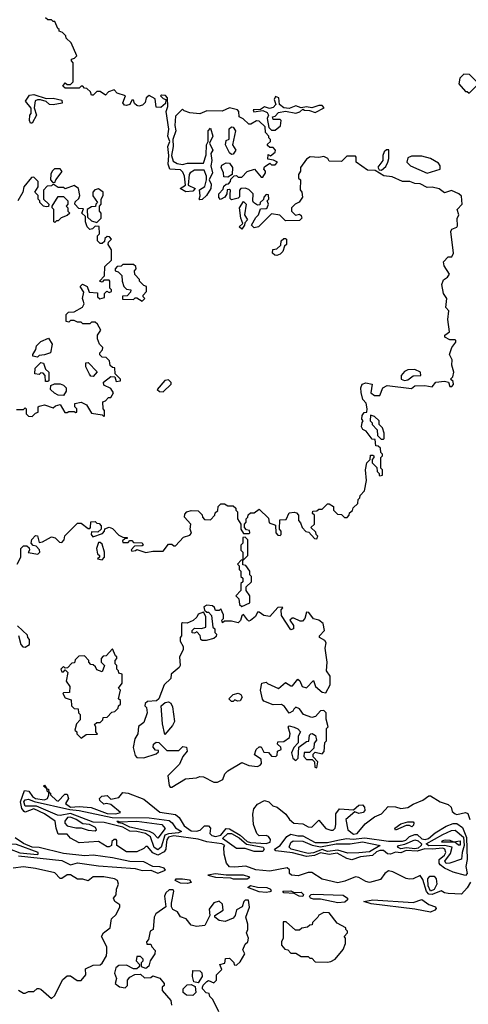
# Model space of a CAD drawing. Extents: x 2737310 to 2869991, y 870230 to 1012730.
# Tile 397 of 479: x 2762734 to 2765301, y 980487 to 986121. Entities that reach past the tile are written whole.
import ezdxf

# ---------------------------------------------------------------- set-up
doc = ezdxf.new("R2010")
doc.units = 0

msp = doc.modelspace()

# ---------------------------------------------------------------- linework, layer by layer
at = {"layer": '0CON02XD'}
for points in [[(2764798.3, 983668.3), (2764785, 983680), (2764771.7, 983681.7), (2764768.3, 983718.3), (2764751.7, 983721.7), (2764716.4, 983766.4), (2764697, 983777), (2764690.7, 983790.7), (2764693, 983817), (2764700, 983825), (2764692.5, 983835), (2764693, 983857), (2764705, 983872.5), (2764720, 983875), (2764722.5, 983895), (2764717, 983927), (2764698.3, 983948.3), (2764687, 983987), (2764686.7, 984015), (2764694.1, 984035.9), (2764715, 984043.8), (2764750, 984035), (2764742.5, 983985), (2764765, 983970), (2764795, 983970), (2764812.5, 984015), (2764837, 984027), (2764975, 984010), (2764995, 984026.7), (2765053, 984027), (2765095, 984020), (2765115, 984046.7), (2765165, 984053.3), (2765187.5, 984047.5), (2765195, 984022.5), (2765207, 984023), (2765217, 984033), (2765215, 984050), (2765200, 984065), (2765212.5, 984077.5), (2765217.5, 984105), (2765206.7, 984145), (2765208.8, 984175), (2765194.2, 984205), (2765206.7, 984245), (2765230, 984275), (2765230, 984285), (2765225, 984290), (2765195, 984290), (2765167.5, 984305), (2765167.5, 984315), (2765192.5, 984335), (2765183.3, 984405), (2765190, 984455), (2765172.5, 984475), (2765177.5, 984525), (2765160, 984555), (2765150, 984605), (2765158.3, 984631.7), (2765182.5, 984647.5), (2765192.5, 984665), (2765162.3, 984712.3), (2765158.8, 984735), (2765185, 984763.3), (2765207.5, 984765), (2765216.7, 984785), (2765200.7, 984909.3), (2765206.7, 984923.3), (2765235.8, 984934.2), (2765238.3, 984941.7), (2765237, 984983), (2765246.7, 985005), (2765237.5, 985035), (2765266.7, 985065), (2765261.7, 985111.7), (2765247.5, 985125), (2765205, 985143.3), (2765165, 985130), (2765135, 985152.5), (2765095, 985162.5), (2765065, 985160), (2765025, 985181.2), (2764995, 985183.8), (2764965.9, 985195.9), (2764925, 985196.2), (2764865, 985221.2), (2764818.3, 985228.3), (2764767.5, 985257.5), (2764725, 985260), (2764660, 985305), (2764660, 985335), (2764655, 985340), (2764605, 985340), (2764575, 985310), (2764505, 985312.5), (2764496.4, 985326.4), (2764475, 985337.5), (2764445, 985332.5), (2764397, 985337), (2764375, 985323.3), (2764340, 985275), (2764340, 985255), (2764330, 985235), (2764330, 985215), (2764340, 985205), (2764338.3, 985148.3), (2764347.5, 985135), (2764352.5, 985105), (2764333, 985077), (2764310, 985065), (2764290, 985045), (2764290, 985025), (2764311.7, 985001.7), (2764335, 985007.5), (2764345, 985000), (2764347.5, 984985), (2764335, 984972.5), (2764255, 984970), (2764221.7, 985001.7), (2764175, 985010), (2764100, 984935), (2764075, 984930), (2764060, 984945), (2764085, 984990), (2764100, 985005), (2764111.7, 985038.3), (2764145, 985040), (2764150, 985045), (2764157.5, 985065), (2764150, 985085), (2764160, 985095), (2764158.3, 985118.3), (2764145, 985120), (2764130, 985105), (2764128.3, 985091.7), (2764110, 985075), (2764108.3, 985061.7), (2764095, 985060), (2764072.5, 985075), (2764067.5, 985085), (2764070, 985125), (2764045, 985150), (2764025, 985157.5), (2764000, 985155), (2763992.5, 985145), (2763991.7, 985108.3), (2763985, 985100), (2763945, 985090), (2763938.3, 985098.3), (2763938.3, 985121.7), (2763940, 985145), (2763935, 985150), (2763921.7, 985148.3), (2763920, 985125), (2763907.5, 985105), (2763882.5, 985092.5), (2763873, 985103), (2763872.5, 985125), (2763898.3, 985151.7), (2763901.7, 985168.3), (2763915, 985180), (2763928.3, 985181.7), (2763940, 985195), (2763941.7, 985208.3), (2763961.7, 985228.3), (2763975, 985230), (2763985, 985220), (2764005, 985220), (2764035, 985252.5), (2764076.7, 985266.7), (2764115, 985220), (2764125, 985220), (2764140, 985245), (2764140, 985255), (2764130, 985265), (2764135, 985280), (2764165, 985300), (2764175, 985290), (2764195, 985290), (2764210, 985305), (2764187, 985317), (2764153, 985323), (2764155, 985350), (2764168.3, 985341.7), (2764196.4, 985363.6), (2764197.5, 985375), (2764185, 985390), (2764165, 985390), (2764151.7, 985401.7), (2764151.7, 985408.3), (2764170, 985425), (2764170, 985435), (2764160, 985445), (2764160, 985455), (2764140, 985475), (2764138.3, 985508.3), (2764105, 985540), (2764088.3, 985541.7), (2764057, 985523), (2764045, 985522.5), (2764013, 985553), (2763990, 985565), (2763987.5, 985595), (2763980, 985605), (2763935, 985616.7), (2763891.7, 985598.3), (2763805, 985600), (2763765, 985582.5), (2763708.3, 985588.3), (2763675, 985600), (2763665, 985610), (2763625, 985570), (2763622.5, 985515), (2763627.5, 985485), (2763610, 985435), (2763612.5, 985395), (2763602.5, 985345), (2763611.7, 985311.7), (2763635, 985297.5), (2763665, 985292.5), (2763695, 985300), (2763785, 985300), (2763801.7, 985348.3), (2763802.5, 985405), (2763812.5, 985425), (2763812.5, 985485), (2763825, 985500), (2763840, 985455), (2763820, 985415), (2763840, 985375), (2763827.5, 985355), (2763833.3, 985315), (2763827.5, 985285), (2763836.7, 985245), (2763817.5, 985205), (2763829.3, 985179.3), (2763827.5, 985155), (2763802.5, 985115), (2763778.3, 985091.7), (2763765, 985090), (2763760, 985095), (2763767.5, 985112.5), (2763763, 985147), (2763793.6, 985166.4), (2763802.5, 985205), (2763802.5, 985225), (2763789.3, 985259.3), (2763735, 985260), (2763710, 985245), (2763703.3, 985235), (2763697.5, 985175), (2763737.5, 985155), (2763725, 985140), (2763685, 985136.7), (2763652.5, 985155), (2763682.5, 985175), (2763677.5, 985225), (2763668.3, 985248.3), (2763655, 985262.5), (2763592.5, 985265), (2763583.8, 985295), (2763587.5, 985345), (2763581.2, 985395), (2763592.5, 985425), (2763581.2, 985455), (2763587.5, 985495), (2763572.5, 985595), (2763582.5, 985625), (2763580, 985675), (2763568.3, 985688.3), (2763545, 985690), (2763540, 985685), (2763555, 985670), (2763570, 985665), (2763568.3, 985641.7), (2763541.7, 985618.3), (2763515, 985620), (2763508.3, 985668.3), (2763475, 985687.5), (2763457.5, 985675), (2763451.7, 985648.3), (2763437, 985633), (2763415, 985626.7), (2763405, 985630), (2763391.7, 985641.7), (2763385, 985660), (2763375, 985660), (2763363.9, 985636.1), (2763345, 985630), (2763332.7, 985632.7), (2763323.8, 985645), (2763340, 985685), (2763291.7, 985701.7), (2763275, 985720), (2763241.7, 985708.3), (2763225, 985690), (2763195, 985710), (2763175, 985710), (2763155, 985690), (2763145, 985690), (2763138.3, 985708.3), (2763118.3, 985728.3), (2763105, 985730), (2763095, 985740), (2763085, 985740), (2763075, 985730), (2762995, 985730), (2762981.7, 985741.7), (2762995, 985760), (2763005, 985750), (2763025, 985750), (2763040, 985765), (2763040, 985875), (2763030, 985885), (2763030, 985895), (2763048.3, 985901.7), (2763060, 985915), (2763028.3, 985988.3), (2763000, 986015), (2762998.3, 986028.3), (2762978.3, 986048.3), (2762960, 986055), (2762960, 986065), (2762951.7, 986071.7), (2762935, 986110), (2762925, 986110), (2762915, 986120), (2762895, 986120), (2762881.7, 986131.7)], [(2765305, 985700), (2765350, 985745), (2765350, 985765), (2765307, 985807), (2765275, 985810), (2765253.3, 985786.7), (2765247.5, 985755), (2765285, 985710), (2765295, 985710), (2765305, 985700)], [(2762805, 985530), (2762795, 985530), (2762790, 985545), (2762792.5, 985575), (2762800, 985585), (2762800, 985615), (2762767.5, 985655), (2762790, 985690), (2762815, 985692.5), (2762885, 985670), (2762925, 985672), (2762975, 985660), (2762976.1, 985643.9), (2762925, 985634.3), (2762905, 985636), (2762885, 985652.5), (2762853, 985663), (2762835, 985663.3), (2762823.3, 985656.7), (2762817, 985617), (2762830, 985575), (2762805, 985530)], [(2764195, 985490), (2764227, 985513), (2764230, 985545), (2764225, 985550), (2764185, 985550), (2764180, 985565), (2764195, 985570), (2764215, 985590), (2764255, 985597.5), (2764315, 985586.2), (2764336.1, 985593.9), (2764355, 985610), (2764363.3, 985603.3), (2764391.7, 985601.7), (2764425, 985590), (2764477, 985617), (2764465, 985630), (2764445, 985630), (2764405, 985616.7), (2764375, 985622.5), (2764345, 985616.7), (2764315, 985628), (2764275, 985613.3), (2764245, 985616.2), (2764221.2, 985635), (2764217.5, 985675), (2764198.3, 985681.7), (2764190, 985665), (2764198.8, 985635), (2764185, 985618), (2764163.8, 985613.8), (2764135, 985622.5), (2764112.5, 985607.5), (2764070, 985605), (2764073.6, 985593.6), (2764125, 985602.5), (2764149.3, 985589.3), (2764157.5, 985575), (2764150, 985555), (2764160, 985505), (2764175, 985490), (2764195, 985490)], [(2763945, 985350), (2763935, 985360), (2763912.5, 985405), (2763915, 985430), (2763931.7, 985438.3), (2763933, 985497), (2763945, 985507.5), (2763956.2, 985506.2), (2763968.8, 985485), (2763952.5, 985405), (2763970, 985375), (2763955, 985352.5), (2763945, 985350)], [(2764805, 985260), (2764828.3, 985281.7), (2764840, 985305), (2764847, 985327), (2764847, 985377), (2764833, 985377), (2764820, 985365), (2764812.5, 985345), (2764812.5, 985315), (2764783, 985277), (2764791.7, 985261.7), (2764805, 985260)], [(2765065, 985243.8), (2765140, 985265), (2765140, 985285), (2765130, 985300), (2765085, 985326.2), (2765035, 985340), (2764975, 985340), (2764955, 985330), (2764950, 985305), (2764970, 985285), (2765065, 985243.8)], [(2762935, 985190), (2762940, 985205), (2762977, 985253), (2762965, 985267.5), (2762933, 985267), (2762920, 985255), (2762913, 985237), (2762910, 985205), (2762921.7, 985191.7), (2762935, 985190)], [(2763925, 985220), (2763901.7, 985221.7), (2763900, 985245), (2763887.5, 985275), (2763890.7, 985289.3), (2763915, 985302.5), (2763935, 985300), (2763952.5, 985275), (2763950, 985235), (2763925, 985220)], [(2762715, 983890), (2762755, 983890), (2762765, 983900), (2762770, 983895), (2762770, 983865), (2762785, 983852.5), (2762805, 983850), (2762825, 983870), (2762840, 983875), (2762840, 983905), (2762845, 983910), (2762875, 983917.5), (2762925, 983900), (2762938.3, 983911.7), (2762965, 983920), (2762993, 983873), (2763005, 983872.5), (2763015, 983880), (2763045, 983880), (2763055, 983872.5), (2763060, 983875), (2763060, 983895), (2763050, 983905), (2763050, 983925), (2763085, 983932.5), (2763116.4, 983916.4), (2763145, 983870), (2763205, 983860), (2763215, 983850), (2763220, 983855), (2763220, 983885), (2763212.5, 983895), (2763210, 983935), (2763225, 983940), (2763241.7, 983958.3), (2763255, 983960), (2763270, 983985), (2763255, 984010), (2763215, 984030), (2763213, 984047), (2763255, 984080), (2763278.3, 984078.3), (2763285, 984050), (2763310, 984055), (2763310, 984065), (2763280, 984095), (2763278.3, 984128.3), (2763265, 984130), (2763251.7, 984141.7), (2763248.3, 984168.3), (2763228.3, 984188.3), (2763205, 984190), (2763193, 984203), (2763192.5, 984215), (2763208.3, 984231.7), (2763210, 984245), (2763190, 984265), (2763180, 984295), (2763180, 984315), (2763197.5, 984345), (2763178.3, 984378.3), (2763165, 984390), (2763145, 984390), (2763135, 984380), (2763095, 984380), (2763085, 984390), (2763065, 984390), (2763045, 984400), (2763025, 984400), (2763015, 984390), (2763000, 984395), (2763000, 984435), (2763013, 984447), (2763045, 984450), (2763093, 984477), (2763102.5, 984495), (2763097.5, 984515), (2763092.5, 984525), (2763101.7, 984561.7), (2763080, 984595), (2763093, 984607), (2763120, 984595), (2763131.7, 984561.7), (2763178.3, 984558.3), (2763180, 984535), (2763193, 984523), (2763218.3, 984531.7), (2763220, 984555), (2763231.7, 984568.3), (2763245, 984560), (2763260, 984565), (2763260, 984575), (2763250, 984585), (2763250, 984625), (2763245, 984630), (2763215, 984630), (2763205, 984620), (2763190, 984625), (2763220, 984655), (2763221.7, 984708.3), (2763260, 984745), (2763260, 984805), (2763240, 984835), (2763241.7, 984848.3), (2763260, 984865), (2763248.3, 984878.3), (2763235, 984880), (2763221.7, 984868.3), (2763218.3, 984851.7), (2763205, 984840), (2763195, 984840), (2763180, 984855), (2763180, 984885), (2763190, 984895), (2763188.3, 984938.3), (2763165, 984940), (2763150, 984925), (2763135, 984920), (2763120, 984935), (2763110, 984965), (2763110, 984995), (2763090, 985015), (2763098.3, 985038.3), (2763071.7, 985041.7), (2763050, 985065), (2763051.7, 985078.3), (2763072.5, 985097.5), (2763077.5, 985115), (2763070, 985155), (2763045, 985172.5), (2762995, 985152.5), (2762985, 985160), (2762955, 985160), (2762925, 985180), (2762915, 985170), (2762891.7, 985168.3), (2762870, 985145), (2762870, 985095), (2762900, 985065), (2762898.3, 985051.7), (2762885, 985050), (2762870, 985055), (2762850, 985075), (2762850, 985085), (2762840, 985095), (2762840, 985115), (2762820, 985135), (2762840, 985165), (2762840, 985195), (2762815, 985220), (2762801.7, 985218.3), (2762757.5, 985165), (2762752.5, 985135), (2762722.5, 985085)], [(2763175, 984960), (2763200, 984985), (2763200, 985015), (2763190, 985025), (2763190, 985055), (2763200, 985065), (2763200, 985095), (2763212.5, 985115), (2763212.5, 985135), (2763185, 985152.5), (2763163, 985147), (2763152.5, 985135), (2763153, 985113), (2763180, 985075), (2763170, 985065), (2763168.3, 985051.7), (2763145, 985050), (2763120, 985035), (2763121.7, 984991.7), (2763145, 984970), (2763175, 984960)], [(2762935, 984960), (2762930, 984965), (2762930, 985035), (2762920, 985045), (2762920, 985055), (2762955, 985110), (2762985, 985110), (2763010, 985085), (2763010, 985065), (2763000, 985055), (2763010, 985045), (2763010, 985025), (2763020, 985015), (2763005, 985000), (2762971.7, 984988.3), (2762955, 984970), (2762945, 984970), (2762935, 984960)], [(2764005, 984922.5), (2763990, 984935), (2764010, 984955), (2764000, 984985), (2763992.5, 985045), (2764015, 985080), (2764030, 985065), (2764020, 985005), (2764037.5, 984975), (2764021.7, 984958.3), (2764020, 984945), (2764005, 984922.5)], [(2764205, 984772.5), (2764193.3, 984773.3), (2764180, 984785), (2764183, 984807), (2764205, 984810), (2764228.3, 984831.7), (2764230, 984855), (2764245, 984870), (2764255, 984870), (2764260, 984865), (2764260, 984835), (2764250, 984825), (2764240, 984795), (2764225, 984780), (2764205, 984772.5)], [(2763435, 984510), (2763450, 984525), (2763440, 984535), (2763440, 984545), (2763460, 984565), (2763460, 984595), (2763445, 984600), (2763420, 984625), (2763420, 984635), (2763393, 984663), (2763390, 984685), (2763400, 984695), (2763398.3, 984708.3), (2763385, 984720), (2763325, 984720), (2763315, 984710), (2763291.7, 984708.3), (2763280, 984695), (2763280, 984685), (2763298.3, 984678.3), (2763318.3, 984658.3), (2763320, 984625), (2763330, 984595), (2763345, 984580), (2763370, 984575), (2763368.3, 984561.7), (2763348.3, 984541.7), (2763321.7, 984538.3), (2763321.7, 984521.7), (2763385, 984520), (2763395, 984530), (2763405, 984530), (2763435, 984510)], [(2762835, 984190), (2762810, 984195), (2762810, 984205), (2762827, 984233), (2762830, 984255), (2762855, 984280), (2762898.3, 984298.3), (2762920, 984265), (2762910, 984215), (2762875, 984202.5), (2762845, 984200), (2762835, 984190)], [(2762895, 984050), (2762881.7, 984051.7), (2762880, 984085), (2762868.3, 984098.3), (2762855, 984100), (2762845, 984090), (2762820, 984095), (2762823, 984127), (2762855, 984160), (2762870, 984155), (2762881.7, 984121.7), (2762900, 984105), (2762900, 984055), (2762895, 984050)], [(2763155, 984080), (2763141.7, 984081.7), (2763133, 984093), (2763112.5, 984135), (2763111.7, 984158.3), (2763125, 984160), (2763177, 984107), (2763155, 984080)], [(2764935, 984056.7), (2764955, 984061.2), (2764985, 984083.3), (2765030, 984085), (2765027.5, 984105), (2764995, 984120), (2764955, 984117.5), (2764935, 984107.5), (2764917.5, 984085), (2764917.5, 984065), (2764935, 984056.7)], [(2762985, 983970), (2762955, 983972.5), (2762933.6, 983983.6), (2762910, 984005), (2762911.7, 984028.3), (2762932.5, 984037.5), (2762965, 984037.5), (2762985, 984030), (2763000, 984015), (2763000, 983995), (2762985, 983970)], [(2763555, 983992.5), (2763600, 984035), (2763600, 984045), (2763585, 984060), (2763563.6, 984056.4), (2763520, 984005), (2763533, 983993), (2763555, 983992.5)], [(2764815, 983720), (2764820, 983725), (2764820, 983755), (2764810, 983785), (2764790, 983805), (2764790, 983825), (2764765, 983850), (2764741.7, 983858.3), (2764740, 983825), (2764750, 983815), (2764750, 983805), (2764780, 983775), (2764781.7, 983741.7), (2764801.7, 983721.7), (2764815, 983720)], [(2762720, 983005), (2762740, 983045), (2762740, 983095), (2762755, 983110), (2762775, 983110), (2762788.3, 983098.3), (2762790, 983085), (2762781.7, 983071.7), (2762837, 983063), (2762850, 983075), (2762847, 983087), (2762828.3, 983108.3), (2762811.7, 983111.7), (2762800, 983125), (2762803, 983147), (2762825, 983170), (2762836.7, 983166.7), (2762845, 983130), (2762865, 983132.5), (2762915, 983162.5), (2762937, 983157), (2762961.7, 983131.7), (2762975, 983130), (2762987.5, 983145), (2762991.7, 983168.3), (2763065, 983240), (2763085, 983240), (2763125, 983210), (2763135, 983210), (2763140, 983215), (2763141.7, 983248.3), (2763165, 983250), (2763175, 983240), (2763188.3, 983238.3), (2763200, 983225), (2763200, 983205), (2763181.7, 983188.3), (2763145, 983190), (2763142.5, 983175), (2763151.7, 983161.7), (2763208.3, 983181.7), (2763220, 983195), (2763221.7, 983208.3), (2763245, 983217.5), (2763265, 983210), (2763301.7, 983171.7), (2763325, 983160), (2763348.3, 983158.3), (2763348.3, 983151.7), (2763335, 983150), (2763321.7, 983138.3), (2763325, 983130), (2763355, 983130), (2763365, 983140), (2763375, 983140), (2763385, 983130), (2763435, 983127.5), (2763440, 983115), (2763435, 983110), (2763391.7, 983108.3), (2763371.7, 983088.3), (2763375, 983080), (2763397, 983083), (2763405, 983090), (2763455, 983072.5), (2763495, 983080), (2763555, 983080), (2763585, 983120), (2763605, 983120), (2763615, 983110), (2763625, 983110), (2763670.7, 983159.3), (2763708.3, 983171.7), (2763717, 983183), (2763710, 983205), (2763712.5, 983235), (2763677.5, 983275), (2763678.3, 983291.7), (2763690, 983305), (2763715, 983312.5), (2763755, 983310), (2763778.3, 983288.3), (2763780, 983275), (2763791.7, 983261.7), (2763825, 983260), (2763850, 983285), (2763851.7, 983298.3), (2763868.3, 983311.7), (2763870, 983335), (2763885, 983350), (2763905, 983350), (2763925, 983340), (2763955, 983340), (2763970, 983325), (2763970, 983315), (2763980, 983305), (2763980, 983265), (2764000, 983235), (2764000, 983205), (2764015, 983180), (2764045, 983180), (2764050, 983185), (2764048.3, 983198.3), (2764031.7, 983201.7), (2764020, 983215), (2764020, 983235), (2764030, 983245), (2764030, 983265), (2764040, 983275), (2764041.7, 983288.3), (2764055, 983300), (2764075, 983300), (2764105, 983320), (2764158.3, 983268.3), (2764161.7, 983241.7), (2764198.3, 983228.3), (2764200, 983185), (2764211.7, 983171.7), (2764225, 983170), (2764230, 983175), (2764230, 983195), (2764220, 983205), (2764221.7, 983258.3), (2764258.3, 983261.7), (2764275, 983300), (2764305, 983302.5), (2764318.3, 983298.3), (2764330, 983285), (2764330, 983255), (2764341.7, 983241.7), (2764350, 983215), (2764371.7, 983191.7), (2764388.3, 983188.3), (2764421.7, 983151.7), (2764435, 983150), (2764440, 983165), (2764430, 983175), (2764428.3, 983188.3), (2764400, 983215), (2764420, 983235), (2764420, 983285), (2764410, 983295), (2764411.7, 983308.3), (2764435, 983310), (2764445, 983320), (2764465, 983320), (2764495, 983350), (2764505, 983350), (2764530, 983335), (2764530, 983315), (2764551.7, 983291.7), (2764575, 983290), (2764591.7, 983271.7), (2764608.3, 983271.7), (2764620, 983285), (2764621.7, 983298.3), (2764638.3, 983311.7), (2764641.7, 983328.3), (2764668.3, 983351.7), (2764670, 983375), (2764680, 983385), (2764681.7, 983398.3), (2764707.5, 983425), (2764717.5, 983485), (2764712.5, 983545), (2764720, 983585), (2764740, 983605), (2764741.7, 983628.3), (2764755, 983630), (2764760, 983625), (2764760, 983615), (2764750, 983605), (2764750, 983585), (2764778.3, 983558.3), (2764780, 983535), (2764790, 983525), (2764790, 983515), (2764795, 983510), (2764810, 983515), (2764810, 983545), (2764800, 983555), (2764800, 983615), (2764810, 983625), (2764810, 983635), (2764800, 983645), (2764798.3, 983668.3)], [(2763205, 983030), (2763220, 983045), (2763220, 983075), (2763205, 983120), (2763195, 983130), (2763185, 983130), (2763172.5, 983095), (2763180, 983065), (2763190, 983055), (2763190, 983045), (2763180, 983035), (2763205, 983030)], [(2764015, 983030), (2764040, 983055), (2764040, 983145), (2764025, 983160), (2764011.7, 983158.3), (2764010, 983125), (2764000, 983115), (2764000, 983085), (2764010, 983075), (2764010, 983030), (2764015, 983030)], [(2764005, 982762.5), (2764050, 982785), (2764050, 982825), (2764030, 982855), (2764030, 982875), (2764060, 982905), (2764060, 982935), (2764050, 982945), (2764050, 982965), (2764028.3, 982998.3), (2764011.7, 983001.7), (2764010, 983030), (2764001.7, 983028.3), (2763980, 983005), (2763990, 982995), (2763990, 982975), (2764000, 982965), (2764000, 982935), (2764010, 982925), (2764010, 982905), (2764000, 982895), (2764000, 982855), (2763970, 982825), (2763987, 982807), (2763992.5, 982775), (2764005, 982762.5)], [(2763605, 981730), (2763683, 981777), (2763745, 981782.5), (2763765, 981790), (2763785, 981787.5), (2763845, 981757.5), (2763865, 981757.5), (2763896.4, 981773.6), (2763907.5, 981805), (2763925, 981822.5), (2764005, 981870), (2764045, 981852.5), (2764095, 981847.5), (2764110, 981855), (2764116.7, 981865), (2764115, 981890), (2764077.5, 981915), (2764087.5, 981945), (2764105, 981960), (2764115, 981960), (2764130, 981930), (2764157.5, 981927.5), (2764175, 981907.5), (2764200, 981905), (2764207, 981913), (2764210, 981935), (2764230, 981945), (2764228.3, 981958.3), (2764210, 981975), (2764211.7, 981988.3), (2764245, 981990), (2764277, 982013), (2764282.5, 982035), (2764270, 982075), (2764275, 982080), (2764305, 982073.3), (2764325, 982062.5), (2764340, 982045), (2764328.3, 982021.7), (2764327.5, 981982.5), (2764303, 981957), (2764290, 981925), (2764297.5, 981895), (2764315, 981882.5), (2764327.5, 981895), (2764331.7, 981958.3), (2764375, 981990), (2764388.3, 981991.7), (2764393, 982027), (2764400, 982035), (2764407, 982037), (2764427.5, 982025), (2764431.7, 981998.3), (2764418.3, 981981.7), (2764417, 981953), (2764391.7, 981928.3), (2764361.7, 981928.3), (2764360, 981905), (2764375, 981887.5), (2764408.3, 981888.3), (2764420, 981875), (2764423, 981843), (2764435, 981840), (2764440, 981875), (2764412.5, 981902.5), (2764412.5, 981917.5), (2764425, 981930), (2764465, 981920), (2764477, 981933), (2764480, 981985), (2764490, 981995), (2764490, 982065), (2764500, 982075), (2764488.3, 982118.3), (2764487.5, 982155), (2764475, 982167.5), (2764455, 982166.7), (2764426.7, 982133.3), (2764405, 982127.5), (2764357.5, 982145), (2764335, 982177.5), (2764315, 982187.5), (2764302.5, 982175), (2764296.4, 982163.6), (2764275, 982153.3), (2764250, 982190), (2764231.7, 982201.7), (2764185, 982200), (2764130.7, 982220.7), (2764123, 982233), (2764112.5, 982285), (2764120, 982325), (2764145, 982330), (2764151.7, 982321.7), (2764215, 982293.3), (2764255, 982327.5), (2764285, 982310), (2764295, 982310), (2764325, 982347.5), (2764337, 982337), (2764350, 982305), (2764375, 982297.5), (2764415, 982340), (2764427.5, 982305), (2764465, 982272.5), (2764485, 982270), (2764510, 982315), (2764510, 982365), (2764490, 982395), (2764492.5, 982445), (2764482.5, 982525), (2764487.5, 982555), (2764479.3, 982569.3), (2764450, 982585), (2764450, 982595), (2764477.5, 982625), (2764470, 982665), (2764445.6, 982685.6), (2764415, 982692.5), (2764388.3, 982728.3), (2764375, 982730), (2764366.2, 982693.8), (2764351.7, 982678.3), (2764338.3, 982678.3), (2764303, 982697), (2764293, 982697), (2764280, 982685), (2764300, 982655), (2764300, 982635), (2764285, 982630), (2764232.3, 982712.3), (2764230, 982745), (2764240, 982755), (2764235, 982760), (2764211.7, 982758.3), (2764165, 982706.7), (2764131.2, 982711.2), (2764105, 982730), (2764095, 982730), (2764083.9, 982706.1), (2764055, 982682.5), (2764045, 982680), (2764037, 982687), (2764015, 982717.5), (2764005, 982710), (2763997, 982683), (2763985, 982670), (2763945, 982680), (2763905, 982680), (2763895, 982670), (2763890, 982685), (2763900, 982695), (2763900, 982715), (2763885, 982750), (2763875, 982740), (2763855, 982740), (2763848.3, 982758.3), (2763837, 982767), (2763805, 982770), (2763788.3, 982761.7), (2763791.7, 982741.7), (2763805, 982730), (2763815, 982730), (2763831.7, 982711.7), (2763840, 982645), (2763850, 982635), (2763850, 982615), (2763860, 982605), (2763858.3, 982591.7), (2763845, 982580), (2763801.7, 982568.3), (2763778.3, 982568.3), (2763770, 982575), (2763767, 982597), (2763748.3, 982618.3), (2763735, 982610), (2763721.7, 982611.7), (2763720, 982625), (2763735, 982640), (2763775, 982637.5), (2763800, 982645), (2763800, 982705), (2763785, 982730), (2763755, 982720), (2763748.3, 982701.7), (2763727, 982683), (2763691.7, 982668.3), (2763665, 982670), (2763660, 982665), (2763660, 982595), (2763652.5, 982585), (2763652.5, 982565), (2763670, 982535), (2763670, 982515), (2763647.5, 982475), (2763652.5, 982425), (2763646.4, 982413.6), (2763600, 982375), (2763598.3, 982351.7), (2763560, 982315), (2763530, 982235), (2763517, 982223), (2763465, 982220), (2763451.7, 982208.3), (2763450, 982195), (2763460, 982185), (2763462.5, 982155), (2763445, 982100), (2763413, 982077), (2763410, 982035), (2763392.5, 982005), (2763383.6, 981956.4), (2763395, 981910), (2763405, 981900), (2763445, 981897.5), (2763515, 981920), (2763528.3, 981931.7), (2763528.3, 981938.3), (2763511.7, 981941.7), (2763498.3, 981958.3), (2763500, 981975), (2763515, 981987.5), (2763530, 981985), (2763575, 981940), (2763645, 981940), (2763668.3, 981961.7), (2763688.3, 981958.3), (2763692.5, 981935), (2763667.5, 981905), (2763648.3, 981861.7), (2763582.5, 981795), (2763588.3, 981738.3), (2763595, 981730), (2763605, 981730)], [(2762727, 982597), (2762740, 982545), (2762751.7, 982531.7), (2762765, 982530), (2762790, 982545), (2762790, 982575), (2762780, 982585), (2762778.3, 982598.3), (2762721.7, 982651.7)], [(2763085, 982010), (2763115, 982030), (2763178.3, 982031.7), (2763170, 982045), (2763170, 982075), (2763161.7, 982088.3), (2763175, 982100), (2763195, 982100), (2763210, 982115), (2763211.7, 982128.3), (2763235, 982130), (2763261.7, 982158.3), (2763278.3, 982161.7), (2763298.3, 982181.7), (2763300, 982195), (2763310, 982205), (2763310, 982225), (2763300, 982235), (2763310, 982285), (2763300, 982295), (2763320, 982325), (2763320, 982375), (2763301.7, 982381.7), (2763300, 982395), (2763290, 982405), (2763290, 982425), (2763280, 982435), (2763280, 982455), (2763290, 982465), (2763290, 982475), (2763281.7, 982481.7), (2763265, 982520), (2763228.3, 982481.7), (2763211.7, 982478.3), (2763200, 982465), (2763200, 982445), (2763220, 982425), (2763205, 982390), (2763175, 982400), (2763168.3, 982418.3), (2763155, 982430), (2763141.7, 982431.7), (2763130, 982445), (2763130, 982455), (2763105, 982480), (2763071.7, 982478.3), (2763051.7, 982458.3), (2763048.3, 982441.7), (2763031.7, 982438.3), (2763008.3, 982411.7), (2762995, 982410), (2762985, 982420), (2762970, 982405), (2762975, 982390), (2762985, 982390), (2762995, 982400), (2763010, 982385), (2763000, 982335), (2763020, 982305), (2763018.3, 982271.7), (2762985, 982270), (2762980, 982265), (2762995, 982240), (2763028.3, 982228.3), (2763030, 982195), (2763045, 982180), (2763068.3, 982178.3), (2763070, 982155), (2763080, 982145), (2763080, 982115), (2763058.3, 982091.7), (2763050, 982055), (2763060, 982045), (2763060, 982035), (2763085, 982010)], [(2763955, 982220), (2763945, 982220), (2763930, 982235), (2763955, 982260), (2763985, 982267.5), (2764000, 982260), (2764007.5, 982245), (2763995, 982223.3), (2763980.7, 982220.7), (2763965, 982230), (2763955, 982220)], [(2763565, 982030), (2763551.2, 982091.2), (2763542.5, 982195), (2763566.4, 982213.6), (2763585, 982217.5), (2763599.2, 982209.2), (2763608.3, 982188.3), (2763618.8, 982105), (2763608.3, 982081.7), (2763565, 982030)], [(2765095, 981114.4), (2765075, 981117.8), (2765062.5, 981132.5), (2765041.7, 981201.7), (2765025, 981223.3), (2764985.8, 981204.2), (2764965, 981202), (2764946.1, 981206.1), (2764870, 981245), (2764845, 981250), (2764822.5, 981235), (2764798.3, 981201.7), (2764735.5, 981184.5), (2764715, 981188.6), (2764675, 981212.9), (2764655, 981215.8), (2764595, 981190.8), (2764555, 981181.9), (2764465, 981202), (2764405, 981241.2), (2764385, 981241.2), (2764327.3, 981222.7), (2764290, 981225), (2764277.5, 981235), (2764277, 981257), (2764265, 981267.5), (2764165, 981248), (2764085, 981255.7), (2764027.3, 981277.3), (2763965, 981270.8), (2763935, 981274.2), (2763918, 981295), (2763903.3, 981345), (2763902.5, 981385), (2763907.5, 981395), (2763890, 981405), (2763805.7, 981415.7), (2763755, 981432.5), (2763615, 981450.8), (2763585, 981444), (2763575, 981427.5), (2763571.2, 981398.8), (2763570, 981375), (2763561.4, 981358.6), (2763525, 981340), (2763495, 981354), (2763465, 981390), (2763455, 981390), (2763445, 981377.5), (2763405, 981360), (2763345, 981360), (2763290, 981395), (2763290, 981425), (2763285, 981430), (2763275, 981430), (2763261.7, 981418.3), (2763260, 981395), (2763245, 981387.5), (2763235, 981387.5), (2763185, 981417.5), (2763075, 981411.2), (2763025, 981437.5), (2763005, 981460), (2762955, 981460), (2762942.5, 981495), (2762937.5, 981535), (2762875, 981577.1), (2762815, 981605.5), (2762765, 981586.7), (2762759.3, 981589.3), (2762746.6, 981606.6), (2762737.8, 981645), (2762760.7, 981709.3), (2762786.1, 981706.1), (2762808, 981675), (2762824, 981664), (2762875, 981656), (2762892.5, 981665), (2762900, 981685), (2762900, 981700), (2762893, 981703), (2762890, 981720), (2762870, 981735), (2762875, 981740), (2762890, 981720), (2762898.3, 981718.3), (2762900, 981700), (2762910, 981695), (2762910, 981685), (2762945, 981652.5), (2762955, 981650), (2762991.7, 981688.3), (2763005, 981690), (2763012.5, 981665), (2762996.7, 981635), (2763025, 981615.7), (2763075, 981619.2), (2763143.6, 981613.6), (2763235, 981579.2), (2763283.6, 981576.4), (2763310, 981585), (2763255, 981630), (2763230, 981635), (2763215, 981632.5), (2763193, 981653), (2763190, 981665), (2763203, 981677), (2763235, 981682.5), (2763255, 981660), (2763300.7, 981669.3), (2763325, 981698.8), (2763355, 981695.8), (2763445, 981661.2), (2763535, 981586.7), (2763625, 981573.8), (2763646.7, 981555), (2763675, 981507.5), (2763715, 981480), (2763745, 981476.7), (2763766.1, 981483.9), (2763792.3, 981507.7), (2763815, 981508), (2763826.7, 981495), (2763821.2, 981465), (2763833.6, 981453.6), (2763855, 981447.8), (2763884, 981455), (2763915, 981492), (2763935, 981491.4), (2763995.4, 981455.4), (2764035, 981418.6), (2764055, 981413.2), (2764145, 981406.2), (2764166.7, 981415), (2764169.3, 981429.3), (2764157, 981447), (2764145, 981452.5), (2764105, 981450), (2764090, 981465), (2764072.5, 981515), (2764067.5, 981575), (2764073.3, 981605), (2764095, 981632.5), (2764135, 981652.5), (2764160, 981645), (2764182, 981622), (2764207.5, 981615), (2764257.5, 981575), (2764277.5, 981545), (2764302.7, 981522.7), (2764355, 981518.8), (2764385, 981502.5), (2764405, 981500), (2764445, 981540), (2764485, 981493.3), (2764515, 981482.5), (2764527, 981483), (2764540, 981495), (2764543.3, 981515), (2764543.6, 981576.4), (2764563.9, 981606.1), (2764645, 981600), (2764675, 981625.8), (2764695, 981628.8), (2764707.5, 981615), (2764708, 981595), (2764700, 981585), (2764675, 981578.8), (2764652.5, 981587.5), (2764600, 981545), (2764612.5, 981485), (2764645, 981461.2), (2764665, 981463.8), (2764710.5, 981519.5), (2764765, 981558.8), (2764805, 981577.5), (2764841.7, 981618.3), (2764885, 981616.7), (2764915, 981606.7), (2764955, 981612.5), (2764985, 981632.5), (2765040, 981655), (2765075, 981680), (2765085, 981680), (2765140, 981645), (2765185, 981630), (2765202.5, 981615), (2765209.3, 981589.3), (2765225, 981576.7), (2765235, 981573.8), (2765285, 981583.8), (2765298.8, 981578.8), (2765310, 981545)], [(2763525, 981371.4), (2763503.8, 981383.8), (2763482.9, 981445), (2763453.8, 981465), (2763405, 981476.4), (2763365, 981476.9), (2763325, 981499.6), (2763216.5, 981526.5), (2763155, 981528.2), (2763025, 981579.5), (2762965, 981566.5), (2762949.8, 981569.8), (2762829.6, 981619.6), (2762765, 981620.6), (2762757.8, 981645), (2762765, 981657.5), (2762785, 981660.6), (2762816.9, 981646.9), (2763020.8, 981600.8), (2763075, 981596.7), (2763263.6, 981556.4), (2763475, 981554.3), (2763588.8, 981538.8), (2763606.7, 981525), (2763625.8, 981495.8), (2763660, 981475), (2763642.7, 981467.3), (2763585, 981462.9), (2763564.6, 981455.4), (2763542.5, 981385), (2763525, 981371.4)], [(2763165, 981480), (2763172.5, 981485), (2763167.7, 981497.7), (2763132.5, 981515), (2763095, 981518.8), (2763056.2, 981545), (2763025, 981557.5), (2763007.5, 981555), (2762992.5, 981535), (2762993, 981523), (2763005, 981507.5), (2763055, 981496.7), (2763085, 981497.5), (2763125, 981482.5), (2763165, 981480)], [(2763525, 981437.5), (2763498.8, 981465), (2763476.2, 981476.2), (2763365, 981500.6), (2763321.4, 981521.4), (2763300, 981525), (2763290, 981535), (2763300, 981535), (2763300, 981530), (2763405, 981534.4), (2763547.5, 981515), (2763566.4, 981493.6), (2763525, 981437.5)], [(2765285, 981223.3), (2765215, 981242.5), (2765165, 981265.7), (2765140.8, 981285), (2765134.3, 981295), (2765134.3, 981315.7), (2765165, 981340.8), (2765171.9, 981355), (2765166, 981375), (2765155, 981380), (2765095, 981374.3), (2765052.7, 981377.3), (2765007.8, 981362.2), (2764945, 981366.8), (2764915, 981354.3), (2764885, 981357.1), (2764855, 981345.8), (2764838, 981348), (2764816.4, 981366.4), (2764795, 981366.7), (2764775, 981359.2), (2764752.5, 981337.5), (2764685, 981330), (2764635, 981312.5), (2764605, 981321.2), (2764551.4, 981351.4), (2764505, 981343.5), (2764455, 981353.5), (2764421.5, 981338.5), (2764375, 981333.1), (2764295, 981354.4), (2764200, 981365), (2764192.5, 981375), (2764224.2, 981395.8), (2764263, 981447), (2764285, 981461.2), (2764325, 981450), (2764355, 981450.8), (2764425, 981412.5), (2764495, 981413.5), (2764555, 981425.6), (2764604.3, 981435.7), (2764642.1, 981432.1), (2764708.6, 981438.6), (2764845, 981419.4), (2764925, 981420), (2764943.6, 981426.4), (2764965, 981447.5), (2764995, 981458.8), (2765007.7, 981457.7), (2765035, 981434.3), (2765055, 981429.4), (2765073.3, 981435), (2765112, 981468), (2765173.8, 981506.2), (2765215, 981522), (2765235, 981522), (2765268.6, 981498.6), (2765290.5, 981440.5), (2765294.5, 981315), (2765287.1, 981275), (2765294.2, 981235.8), (2765285, 981223.3)], [(2764885, 981482.5), (2764880, 981495), (2764915, 981520), (2764955, 981530), (2764985, 981530), (2764990, 981525), (2764988.3, 981511.7), (2764977, 981503), (2764965, 981510), (2764945, 981510), (2764885, 981482.5)], [(2762726.2, 981336.2), (2762975, 981308.8), (2763025, 981285.6), (2763065, 981296.2), (2763185, 981278.5), (2763394.6, 981264.6), (2763435, 981253.3), (2763484.2, 981254.2), (2763525, 981237.5), (2763567.5, 981255), (2763560, 981265), (2763535, 981273.3), (2763495.9, 981275.9), (2763445, 981301.4), (2763363.3, 981303.3), (2763265, 981324.6), (2763155, 981339.5), (2763106.8, 981336.8), (2762985, 981350), (2762845, 981384.4), (2762805, 981386.5), (2762755, 981406.9), (2762708.8, 981438.8)], [(2764075, 981361.1), (2764025, 981377.8), (2763975, 981378.1), (2763893.8, 981435), (2763925, 981464.3), (2763945, 981464.4), (2763990.1, 981440.1), (2764032.3, 981402.3), (2764126.2, 981385), (2764133.8, 981375), (2764125, 981362), (2764075, 981361.1)], [(2765175, 981292.5), (2765166.2, 981305), (2765199.7, 981350.3), (2765208.8, 981385), (2765165.3, 981395.3), (2765075, 981393.3), (2765060, 981405), (2765155, 981458.6), (2765205, 981482), (2765225, 981484), (2765273.9, 981443.9), (2765278.2, 981395), (2765266, 981356), (2765263, 981317), (2765195, 981294.2), (2765175, 981292.5)], [(2762835, 981344.4), (2762840, 981345), (2762840, 981355), (2762715, 981401.2), (2762652.3, 981402.3), (2762550, 981425), (2762550, 981415), (2762625, 981382.9), (2762675, 981376), (2762735, 981353.5), (2762835, 981344.4)], [(2764385, 981350.4), (2764287.5, 981375), (2764276.7, 981385), (2764285, 981412.5), (2764298, 981422), (2764355, 981420), (2764407.8, 981397.8), (2764455, 981387.5), (2764545, 981405.5), (2764625, 981404.3), (2764695, 981415.6), (2764797.5, 981395), (2764735, 981359.4), (2764675, 981353.5), (2764612.2, 981352.2), (2764555, 981368.5), (2764495, 981360.4), (2764465, 981373.3), (2764415, 981353.1), (2764385, 981350.4)], [(2764915, 981375.8), (2764896.7, 981385), (2764902.5, 981395), (2764937.5, 981402.5), (2764995, 981428.6), (2765015, 981421.4), (2765034, 981405), (2765032, 981395), (2765015, 981380), (2764995, 981376.2), (2764947.8, 981382.2), (2764915, 981375.8)], [(2765255, 981397.5), (2765245, 981397.5), (2765223.6, 981413.6), (2765150, 981415), (2765152.5, 981425), (2765168.3, 981428.3), (2765195, 981426.2), (2765217, 981417), (2765255, 981422.5), (2765255, 981397.5)], [(2762727, 980567), (2762755, 980550), (2762765, 980550), (2762785, 980560), (2762815, 980560), (2762833, 980577), (2762843, 980577), (2762855, 980573.3), (2762915, 980520), (2762932.5, 980535), (2762981.7, 980628.3), (2763005, 980650), (2763025, 980650), (2763063, 980623), (2763085, 980622.5), (2763112.5, 980655), (2763110.7, 980689.3), (2763155, 980710), (2763195, 980713.3), (2763205, 980722.5), (2763231.2, 980765), (2763233.3, 980785), (2763232.5, 980815), (2763202.5, 980875), (2763213.6, 980896.4), (2763252.5, 980925), (2763257.5, 980965), (2763260, 980975), (2763285, 981000), (2763307.5, 981045), (2763307.5, 981055), (2763277.5, 981075), (2763270, 981095), (2763286.2, 981113.8), (2763287.5, 981145), (2763300, 981175), (2763293.3, 981195), (2763276.7, 981205), (2763215, 981215.6), (2763155, 981216), (2763125, 981192.5), (2763095, 981202.5), (2763065, 981202.5), (2763025, 981227.5), (2763005, 981226.7), (2762975, 981207.5), (2762965, 981207.5), (2762935, 981238.8), (2762825, 981264), (2762755, 981273.8), (2762696.4, 981266.4)], [(2764035, 981204.2), (2764050, 981215), (2764015, 981225.8), (2763915.8, 981225.8), (2763855, 981233.3), (2763810, 981225), (2763854.3, 981214.3), (2763940.7, 981210.7), (2763955, 981204.2), (2764035, 981204.2)], [(2765085, 981134.4), (2765072.2, 981165), (2765070, 981205), (2765080.5, 981219.5), (2765105, 981220), (2765118, 981205), (2765121.4, 981175), (2765105, 981144.2), (2765085, 981134.4)], [(2763695, 981178), (2763655, 981180.6), (2763623.3, 981195), (2763630, 981205), (2763665, 981205.4), (2763705, 981198.1), (2763715, 981183.8), (2763695, 981178)], [(2764145, 981125.8), (2764105, 981130), (2764040, 981155), (2764055, 981166.4), (2764095, 981156.7), (2764147.5, 981155), (2764170, 981145), (2764172.5, 981135), (2764165, 981130), (2764145, 981125.8)], [(2765314.3, 981185), (2765295, 981152.5), (2765262.3, 981117.7), (2765185, 981120.8), (2765164.4, 981124.4), (2765145, 981136.7), (2765095, 981114.4)], [(2763873, 980443), (2763840, 980515), (2763821.7, 980531.7), (2763818.3, 980548.3), (2763801.7, 980551.7), (2763780, 980575), (2763780, 980585), (2763783.6, 980596.4), (2763805, 980617.5), (2763815, 980622.5), (2763845, 980610), (2763860, 980625), (2763860, 980655), (2763890, 980685), (2763880, 980715), (2763908.3, 980721.7), (2763911.7, 980748.3), (2763935, 980750), (2763960, 980725), (2763961.7, 980711.7), (2763975, 980710), (2763995, 980730), (2764022.5, 980775), (2764011.7, 980798.3), (2764025, 980830), (2764040, 980845), (2764042.5, 980865), (2764032.5, 980895), (2764040, 980915), (2764040, 980945), (2764027.5, 980985), (2764048.3, 981041.7), (2764043.3, 981083.3), (2764025, 981083.3), (2764016.7, 981075), (2764007.5, 981045), (2763973.6, 981026.4), (2763967.5, 980995), (2763955, 980980), (2763908.8, 980961.2), (2763876.1, 980966.1), (2763850, 980985), (2763850, 980995), (2763897.5, 981025), (2763895, 981060), (2763875, 981077.5), (2763845, 981067.5), (2763818.3, 981031.7), (2763822.5, 980995), (2763793, 980937), (2763745, 980932.5), (2763715, 980940), (2763686.4, 980976.4), (2763655, 980987.5), (2763636.4, 981016.4), (2763610, 981030), (2763602.5, 981045), (2763602.5, 981065), (2763616.7, 981135), (2763611.7, 981141.7), (2763588.3, 981141.7), (2763570, 981125), (2763562.5, 981105), (2763570, 981045), (2763512.5, 981005), (2763503.3, 980985), (2763497.5, 980915), (2763480, 980905), (2763471.7, 980858.3), (2763460, 980845), (2763461.7, 980831.7), (2763485, 980830), (2763490, 980815), (2763510, 980795), (2763507.5, 980775), (2763480, 980735), (2763472.5, 980705), (2763455, 980692.5), (2763431.7, 980701.7), (2763430, 980725), (2763440, 980735), (2763440, 980745), (2763425, 980760), (2763405, 980760), (2763400, 980735), (2763420, 980715), (2763418.3, 980701.7), (2763405, 980690), (2763385, 980690), (2763345, 980710), (2763300.7, 980709.3), (2763283.3, 980695), (2763276.7, 980665), (2763287.5, 980635), (2763280, 980605), (2763305, 980587.5), (2763338.3, 980581.7), (2763350, 980595), (2763350, 980625), (2763365, 980642.5), (2763393, 980657), (2763425, 980660), (2763448.3, 980638.3), (2763485, 980640), (2763495, 980650), (2763536.4, 980636.4), (2763560, 980605), (2763560, 980595), (2763550, 980585), (2763550, 980565), (2763598.3, 980508.3), (2763601.7, 980481.7)], [(2764355, 981103.8), (2764332.5, 981105), (2764305, 981120), (2764245, 981123.8), (2764240, 981135), (2764285, 981135.6), (2764305, 981126.7), (2764345, 981128.1), (2764358.8, 981115), (2764355, 981103.8)], [(2764555, 981066.8), (2764455, 981087.5), (2764415, 981088.8), (2764397.5, 981095), (2764392.5, 981105), (2764402.5, 981115), (2764415, 981117.1), (2764585, 981110.8), (2764609.2, 981095), (2764609.2, 981085), (2764595, 981071.9), (2764555, 981066.8)], [(2765085, 981014.4), (2764995, 981030.9), (2764745, 981060.9), (2764702.5, 981075), (2764755, 981084.4), (2764985, 981070), (2765035, 981087.3), (2765075, 981058.6), (2765113.6, 981043.6), (2765116.7, 981035), (2765108.8, 981025), (2765085, 981014.4)], [(2764495, 980727.5), (2764515, 980732.5), (2764540, 980745), (2764585, 980800), (2764597.5, 980835), (2764597.5, 980865), (2764590, 980875), (2764610, 980895), (2764610, 980905), (2764600, 980915), (2764600, 980925), (2764550.7, 980950.7), (2764505, 981010), (2764475, 981012.5), (2764445, 980997.5), (2764440, 980985), (2764410, 980955), (2764408.3, 980941.7), (2764395, 980940), (2764381.7, 980928.3), (2764348.3, 980921.7), (2764335, 980910), (2764311.7, 980911.7), (2764258.3, 980958.3), (2764241.7, 980958.3), (2764242.5, 980865), (2764232.5, 980845), (2764232.5, 980825), (2764251.7, 980801.7), (2764268.3, 980798.3), (2764285, 980780), (2764315, 980780), (2764345, 980760), (2764385, 980760), (2764395, 980750), (2764405, 980750), (2764425, 980730), (2764495, 980727.5)], [(2763755, 980610), (2763730, 980615), (2763722.5, 980645), (2763725, 980680), (2763765, 980677.5), (2763777, 980667), (2763777.5, 980645), (2763755, 980610)], [(2763725, 980537.5), (2763688.3, 980538.3), (2763670, 980555), (2763670, 980575), (2763691.7, 980598.3), (2763715, 980600), (2763738.3, 980588.3), (2763742.5, 980555), (2763725, 980537.5)]]:
    msp.add_lwpolyline(points, dxfattribs=at)

doc.saveas('drawing.dxf')
